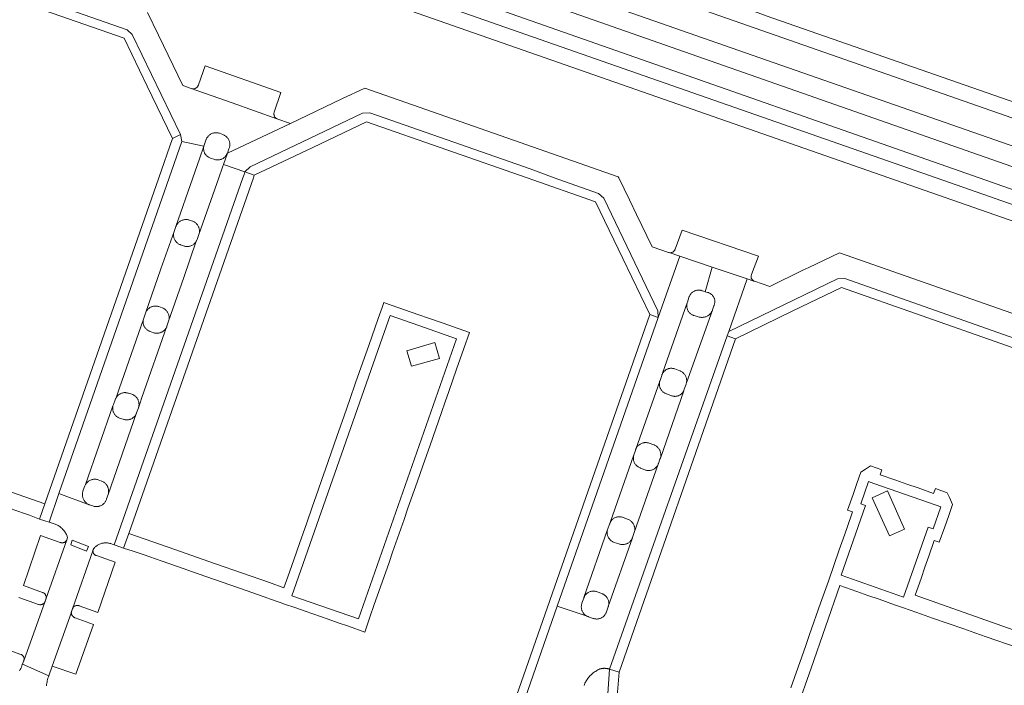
# Model space of a CAD drawing. Extents: x 152825 to 164088, y 457113 to 463005.
# Tile 291 of 364: x 158107 to 158295, y 461403 to 461530. Entities that reach past the tile are written whole.
import ezdxf

# ---------------------------------------------------------------- set-up
doc = ezdxf.new("R2010")
doc.units = 0
doc.header["$LTSCALE"] = 0.5
for name, color, linetype, lineweight in [('B-PV-VH-GESLOTENVERHARDING_ASFALT-GV', 251, 'CONTINUOUS', 18), ('B-PV-VH-GESLOTENVERHARDING_KUNSTSTOF-GV', 251, 'CONTINUOUS', 18), ('B-PV-VH-OPENVERHARDING_BETONSTRAATSTEEN-GV', 251, 'CONTINUOUS', 18)]:
    doc.layers.add(name, color=color, linetype=linetype, lineweight=lineweight)

msp = doc.modelspace()

# ---------------------------------------------------------------- linework, layer by layer
at = {"layer": 'B-PV-VH-GESLOTENVERHARDING_ASFALT-GV', "flags": 128}
for points in [[(158070.698, 461590.318), (158325.525, 461501.19), (158329.097, 461500), (158353.714, 461491.799), (158355.572, 461491.18), (158359.588, 461489.974), (158373.303, 461485.857), (158376.569, 461484.94), (158377.445, 461487.836), (158369.442, 461490.151), (158356.82, 461494.023), (158340.963, 461499.214), (158338.612, 461500), (158326.592, 461504.019), (158249.453, 461530.917), (158247.933, 461531.454), (158241.265, 461533.784), (158071.7, 461593.201)], [(158089.297, 461574.727), (158302.398, 461500), (158302.401, 461499.999), (158359.856, 461480.851), (158373.783, 461476.483), (158373.792, 461476.505), (158373.837, 461476.597), (158373.888, 461476.684), (158373.946, 461476.768), (158374.01, 461476.846), (158374.08, 461476.919), (158374.112, 461476.948), (158375.365, 461480.967), (158373.74, 461481.45), (158367.002, 461483.406), (158358.3, 461486.058), (158354.171, 461487.316), (158352.511, 461487.819), (158333.335, 461493.623), (158322.598, 461497.001), (158313.863, 461500), (158311.923, 461500.666), (158058.517, 461589.171)], [(158056.14, 461582.024), (158290.03, 461500), (158321.61, 461488.925), (158364.184, 461474.104), (158364.337, 461474.464), (158372.383, 461471.649), (158373.718, 461475.7), (158373.716, 461475.71), (158373.698, 461475.81), (158373.688, 461475.911), (158373.685, 461476.013), (158373.691, 461476.114), (158373.705, 461476.214), (158373.726, 461476.314), (158373.755, 461476.411), (158373.783, 461476.483), (158359.856, 461480.851), (158302.401, 461499.999), (158302.398, 461500), (158089.297, 461574.727)], [(158054.203, 461576.4), (158272.808, 461500), (158319.925, 461483.533), (158340.963, 461476.123), (158365.374, 461467.582), (158370.483, 461465.79), (158371.401, 461468.635), (158367.04, 461470.166), (158320.875, 461486.357), (158281.839, 461500), (158055.155, 461579.225)], [(158112.291, 461403.18), (158112.319, 461403.428), (158112.354, 461403.675), (158112.397, 461403.92), (158112.448, 461404.164), (158112.507, 461404.406), (158112.574, 461404.647), (158112.648, 461404.885), (158112.73, 461405.12), (158107.7, 461407.29), (158107.682, 461407.238), (158107.595, 461406.996), (158107.5, 461406.758), (158107.398, 461406.522), (158107.288, 461406.29), (158107.171, 461406.062)]]:
    msp.add_lwpolyline(points, dxfattribs=at)
at = {"layer": 'B-PV-VH-GESLOTENVERHARDING_KUNSTSTOF-GV', "flags": 128}
for points in [[(158187.163, 461465.601), (158186.309, 461468.609), (158180.979, 461467.035), (158181.86, 461464.086)], [(158275.836, 461433.019), (158272.58, 461440.34), (158269.657, 461439.044), (158272.935, 461431.772)]]:
    msp.add_lwpolyline(points, close=True, dxfattribs=at)
at = {"layer": 'B-PV-VH-OPENVERHARDING_BETONSTRAATSTEEN-GV', "flags": 128}
for points in [[(158127.661, 461528.215), (158080.421, 461544.715), (158079.122, 461544.642), (158060.188, 461535.525), (158059.038, 461534.654), (158060.926, 461533.993), (158070.836, 461538.765), (158079.86, 461543.11), (158127.1, 461526.61), (158131.508, 461517.468), (158136.3, 461507.531), (158137.831, 461508.269), (158128.631, 461527.348)], [(158156.97, 461516.3), (158142.5, 461521.38), (158141.25, 461517.747), (158141.234, 461517.695), (158141.201, 461517.608), (158141.16, 461517.525), (158141.112, 461517.445), (158141.058, 461517.37), (158140.997, 461517.3), (158140.931, 461517.235), (158140.859, 461517.176), (158140.782, 461517.124), (158140.702, 461517.078), (158140.617, 461517.04), (158140.53, 461517.009), (158140.44, 461516.985), (158140.349, 461516.97), (158140.256, 461516.962), (158140.163, 461516.962), (158140.071, 461516.971), (158139.98, 461516.987), (158139.89, 461517.011), (158147.65, 461514.31), (158156.212, 461511.282), (158156.179, 461511.299), (158156.101, 461511.345), (158156.027, 461511.397), (158155.958, 461511.456), (158155.895, 461511.521), (158155.838, 461511.591), (158155.787, 461511.666), (158155.743, 461511.745), (158155.706, 461511.827), (158155.677, 461511.913), (158155.655, 461512.001), (158155.641, 461512.09), (158155.635, 461512.18), (158155.637, 461512.271), (158155.647, 461512.361), (158155.664, 461512.449), (158155.69, 461512.536)], [(158197.49, 461508.5), (158172.93, 461517.11), (158168.56, 461515.04), (158158.797, 461510.391), (158146.763, 461504.741), (158146.008, 461502.562), (158150.107, 461501.128), (158151.126, 461502.125), (158172.526, 461512.315), (158173.894, 461512.389), (158204.472, 461501.699), (158209.029, 461500), (158209.032, 461499.999), (158217.511, 461497.035), (158218.482, 461496.167), (158228.812, 461474.677), (158228.885, 461473.378), (158232.98, 461485.078), (158230.969, 461485.759), (158230.883, 461485.781), (158230.8, 461485.81), (158227.71, 461486.86), (158224.747, 461493.006), (158223.4, 461495.8), (158221.348, 461500), (158221.24, 461500.22)], [(158204.472, 461501.699), (158173.894, 461512.389), (158172.526, 461512.315), (158151.126, 461502.125), (158150.107, 461501.128), (158151.9, 461500.5), (158163.063, 461505.816), (158173.3, 461510.69), (158203.879, 461500), (158216.95, 461495.43), (158222.142, 461484.628), (158227.28, 461473.94), (158228.885, 461473.378), (158228.812, 461474.677), (158218.482, 461496.167), (158217.511, 461497.035), (158209.032, 461499.999), (158209.029, 461500)], [(158138.094, 461506.905), (158137.831, 461508.269), (158136.3, 461507.531), (158133.67, 461500), (158111.97, 461437.86), (158110.95, 461434.98), (158112.002, 461434.64), (158112.771, 461434.391), (158114.668, 461439.822), (158135.683, 461500)], [(158142.286, 461506.062), (158138.094, 461506.905), (158135.683, 461500), (158114.668, 461439.822), (158120.445, 461437.713), (158120.338, 461437.762), (158120.223, 461437.822), (158120.111, 461437.889), (158120.003, 461437.962), (158119.9, 461438.042), (158119.803, 461438.128), (158119.71, 461438.221), (158119.624, 461438.318), (158119.544, 461438.421), (158119.47, 461438.528), (158119.403, 461438.64), (158119.343, 461438.756), (158119.29, 461438.875), (158119.244, 461438.997), (158119.207, 461439.122), (158119.176, 461439.249), (158119.154, 461439.377), (158119.139, 461439.506), (158119.133, 461439.637), (158119.135, 461439.767), (158119.144, 461439.897), (158119.161, 461440.026), (158119.187, 461440.154), (158119.22, 461440.28), (158119.29, 461440.47), (158119.618, 461441.285), (158119.625, 461441.304), (158119.677, 461441.42), (158119.736, 461441.534), (158124.965, 461456.542), (158124.999, 461456.662), (158125.04, 461456.78), (158125.37, 461457.72), (158125.381, 461457.752), (158125.426, 461457.869), (158125.478, 461457.983), (158125.538, 461458.093), (158126.11, 461459.8), (158130.774, 461473.102), (158130.84, 461473.29), (158131.17, 461474.24), (158134.07, 461482.69), (158136.62, 461489.79), (158136.96, 461490.74), (158140.192, 461500), (158141.47, 461503.66)], [(158142.26, 461505.941), (158142.286, 461506.062), (158141.47, 461503.66), (158140.192, 461500), (158136.96, 461490.74), (158136.979, 461490.788), (158137.032, 461490.906), (158137.092, 461491.02), (158137.159, 461491.13), (158137.232, 461491.235), (158137.312, 461491.336), (158137.399, 461491.432), (158137.49, 461491.522), (158137.588, 461491.606), (158137.69, 461491.684), (158137.797, 461491.756), (158137.908, 461491.82), (158138.023, 461491.878), (158138.142, 461491.929), (158138.263, 461491.972), (158138.387, 461492.007), (158138.513, 461492.034), (158138.64, 461492.054), (158138.768, 461492.066), (158138.897, 461492.07), (158139.025, 461492.066), (158139.153, 461492.054), (158139.281, 461492.034), (158139.406, 461492.006), (158139.53, 461491.97), (158140.12, 461491.76), (158140.185, 461491.734), (158140.301, 461491.682), (158140.414, 461491.623), (158140.523, 461491.557), (158140.627, 461491.484), (158140.726, 461491.405), (158140.82, 461491.319), (158140.909, 461491.228), (158140.992, 461491.131), (158141.068, 461491.03), (158141.139, 461490.924), (158141.202, 461490.813), (158141.258, 461490.699), (158141.307, 461490.582), (158141.348, 461490.461), (158141.382, 461490.339), (158141.408, 461490.214), (158141.426, 461490.088), (158141.436, 461489.961), (158141.438, 461489.834), (158141.432, 461489.707), (158141.419, 461489.581), (158141.397, 461489.455), (158141.367, 461489.332), (158141.33, 461489.21), (158145.112, 461500), (158145.83, 461502.05), (158146.008, 461502.562), (158146.763, 461504.741), (158146.734, 461504.663), (158146.684, 461504.548), (158146.626, 461504.436), (158146.562, 461504.328), (158146.491, 461504.225), (158146.413, 461504.126), (158146.33, 461504.032), (158146.24, 461503.944), (158146.146, 461503.862), (158146.046, 461503.786), (158145.941, 461503.716), (158145.832, 461503.654), (158145.72, 461503.598), (158145.604, 461503.55), (158145.485, 461503.509), (158145.364, 461503.475), (158145.242, 461503.45), (158145.117, 461503.433), (158144.992, 461503.423), (158144.867, 461503.421), (158144.741, 461503.427), (158144.616, 461503.442), (158144.493, 461503.464), (158144.371, 461503.494), (158143.543, 461503.769), (158143.526, 461503.775), (158143.41, 461503.819), (158143.297, 461503.871), (158143.188, 461503.93), (158143.083, 461503.995), (158142.982, 461504.068), (158142.886, 461504.147), (158142.795, 461504.231), (158142.71, 461504.322), (158142.631, 461504.418), (158142.558, 461504.518), (158142.492, 461504.623), (158142.433, 461504.733), (158142.381, 461504.845), (158142.337, 461504.961), (158142.299, 461505.08), (158142.27, 461505.2), (158142.248, 461505.323), (158142.235, 461505.446), (158142.229, 461505.57), (158142.231, 461505.694), (158142.242, 461505.818)], [(158150.107, 461501.128), (158146.008, 461502.562), (158145.83, 461502.05), (158145.112, 461500), (158141.33, 461489.21), (158141, 461488.26), (158140.997, 461488.252), (158140.951, 461488.134), (158140.897, 461488.019), (158140.836, 461487.909), (158138.49, 461480.99), (158135.56, 461472.67), (158135.24, 461471.73), (158130.45, 461458.12), (158130.149, 461457.137), (158129.818, 461456.164), (158129.46, 461455.21), (158124.03, 461439.64), (158123.75, 461438.86), (158123.71, 461438.71), (158123.702, 461438.689), (158123.656, 461438.57), (158123.601, 461438.455), (158123.54, 461438.344), (158123.472, 461438.236), (158123.397, 461438.133), (158123.316, 461438.035), (158123.229, 461437.942), (158123.136, 461437.855), (158123.038, 461437.774), (158122.935, 461437.699), (158122.827, 461437.631), (158122.716, 461437.57), (158122.601, 461437.516), (158122.482, 461437.469), (158122.361, 461437.43), (158122.238, 461437.398), (158122.113, 461437.374), (158121.987, 461437.359), (158121.86, 461437.351), (158121.733, 461437.351), (158121.606, 461437.359), (158121.479, 461437.375), (158121.354, 461437.399), (158121.231, 461437.431), (158121.11, 461437.47), (158120.48, 461437.7), (158120.458, 461437.709), (158120.445, 461437.713), (158114.668, 461439.822), (158112.771, 461434.391), (158113.92, 461434.02), (158114.069, 461433.962), (158114.23, 461433.89), (158114.388, 461433.811), (158114.542, 461433.725), (158114.692, 461433.632), (158114.838, 461433.532), (158114.979, 461433.426), (158115.116, 461433.313), (158115.247, 461433.195), (158115.372, 461433.071), (158115.492, 461432.941), (158115.606, 461432.806), (158115.713, 461432.666), (158115.814, 461432.521), (158115.909, 461432.371), (158115.996, 461432.218), (158116.077, 461432.061), (158116.15, 461431.9), (158116.266, 461431.449), (158116.162, 461430.995), (158112.19, 461419.71), (158112.06, 461419.31), (158111.02, 461416.45), (158108.007, 461408.138), (158107.986, 461408.056), (158107.957, 461407.977), (158107.92, 461407.9), (158107.7, 461407.29), (158112.73, 461405.12), (158113.4, 461406.94), (158117.033, 461417.225), (158117.051, 461417.309), (158117.077, 461417.391), (158117.11, 461417.47), (158117.23, 461417.86), (158121.146, 461428.906), (158121.153, 461428.99), (158121.169, 461429.074), (158121.192, 461429.155), (158121.222, 461429.234), (158121.26, 461429.31), (158121.312, 461429.374), (158121.414, 461429.49), (158121.522, 461429.6), (158121.635, 461429.705), (158121.754, 461429.804), (158121.878, 461429.897), (158122.006, 461429.983), (158122.139, 461430.062), (158122.276, 461430.135), (158122.416, 461430.2), (158122.559, 461430.258), (158122.705, 461430.308), (158122.854, 461430.351), (158123.005, 461430.386), (158123.157, 461430.413), (158123.31, 461430.433), (158123.464, 461430.444), (158123.619, 461430.447), (158123.773, 461430.443), (158123.928, 461430.43), (158124.081, 461430.409), (158124.233, 461430.381), (158124.383, 461430.345), (158124.531, 461430.301), (158124.677, 461430.249), (158124.82, 461430.19), (158125.185, 461430.063), (158149.712, 461500), (158149.932, 461500.628)], [(158151.9, 461500.5), (158150.107, 461501.128), (158149.932, 461500.628), (158149.712, 461500), (158125.185, 461430.063), (158126.486, 461429.612), (158126.98, 461429.44), (158127.961, 461432.237), (158151.725, 461500)], [(158136.581, 461489.67), (158136.62, 461489.79), (158134.07, 461482.69), (158131.17, 461474.24), (158131.2, 461474.32), (158131.251, 461474.436), (158131.31, 461474.549), (158131.375, 461474.657), (158131.447, 461474.761), (158131.526, 461474.861), (158131.611, 461474.955), (158131.701, 461475.044), (158131.797, 461475.127), (158131.898, 461475.204), (158132.003, 461475.274), (158132.113, 461475.338), (158132.226, 461475.394), (158132.343, 461475.443), (158132.463, 461475.485), (158132.585, 461475.519), (158132.709, 461475.545), (158132.835, 461475.564), (158132.961, 461475.574), (158133.088, 461475.577), (158133.214, 461475.571), (158133.34, 461475.558), (158133.465, 461475.536), (158133.589, 461475.507), (158133.71, 461475.47), (158134.32, 461475.25), (158134.406, 461475.216), (158134.523, 461475.163), (158134.636, 461475.103), (158134.745, 461475.036), (158134.85, 461474.962), (158134.949, 461474.882), (158135.044, 461474.795), (158135.133, 461474.703), (158135.216, 461474.606), (158135.293, 461474.503), (158135.363, 461474.396), (158135.427, 461474.285), (158135.484, 461474.17), (158135.533, 461474.052), (158135.575, 461473.931), (158135.609, 461473.807), (158135.635, 461473.682), (158135.653, 461473.555), (158135.664, 461473.427), (158135.666, 461473.299), (158135.661, 461473.171), (158135.648, 461473.044), (158135.626, 461472.917), (158135.597, 461472.793), (158135.56, 461472.67), (158138.49, 461480.99), (158140.836, 461487.909), (158140.768, 461487.802), (158140.694, 461487.699), (158140.613, 461487.602), (158140.527, 461487.51), (158140.434, 461487.424), (158140.337, 461487.343), (158140.234, 461487.269), (158140.127, 461487.201), (158140.016, 461487.141), (158139.901, 461487.087), (158139.784, 461487.041), (158139.663, 461487.003), (158139.541, 461486.972), (158139.416, 461486.949), (158139.291, 461486.934), (158139.164, 461486.927), (158139.038, 461486.927), (158138.912, 461486.936), (158138.786, 461486.953), (158138.662, 461486.977), (158138.54, 461487.01), (158138.42, 461487.05), (158137.86, 461487.23), (158137.853, 461487.232), (158137.735, 461487.277), (158137.62, 461487.329), (158137.508, 461487.389), (158137.401, 461487.455), (158137.297, 461487.528), (158137.199, 461487.607), (158137.106, 461487.692), (158137.018, 461487.783), (158136.937, 461487.88), (158136.861, 461487.981), (158136.793, 461488.087), (158136.731, 461488.197), (158136.676, 461488.311), (158136.628, 461488.428), (158136.588, 461488.548), (158136.556, 461488.67), (158136.531, 461488.794), (158136.514, 461488.919), (158136.506, 461489.045), (158136.505, 461489.172), (158136.512, 461489.298), (158136.527, 461489.423), (158136.551, 461489.547)], [(158247.96, 461485.11), (158233.42, 461490.06), (158232.09, 461486.4), (158232.06, 461486.322), (158232.02, 461486.243), (158231.974, 461486.168), (158231.921, 461486.097), (158231.862, 461486.031), (158231.797, 461485.971), (158231.727, 461485.917), (158231.653, 461485.87), (158231.574, 461485.829), (158231.492, 461485.796), (158231.407, 461485.77), (158231.321, 461485.752), (158231.233, 461485.742), (158231.145, 461485.74), (158231.056, 461485.745), (158230.969, 461485.759), (158232.98, 461485.078), (158239.133, 461483.012), (158245.852, 461480.756), (158247.107, 461480.34), (158247.03, 461480.38), (158246.958, 461480.427), (158246.891, 461480.48), (158246.828, 461480.54), (158246.771, 461480.605), (158246.721, 461480.674), (158246.677, 461480.749), (158246.641, 461480.827), (158246.612, 461480.908), (158246.59, 461480.991), (158246.576, 461481.076), (158246.571, 461481.162), (158246.573, 461481.249), (158246.583, 461481.334), (158246.601, 461481.418), (158246.627, 461481.501), (158246.66, 461481.58)], [(158239.133, 461483.012), (158232.98, 461485.078), (158228.885, 461473.378), (158209.634, 461418.382), (158215.499, 461416.385), (158215.411, 461416.42), (158215.297, 461416.473), (158215.187, 461416.533), (158215.08, 461416.6), (158214.979, 461416.673), (158214.882, 461416.753), (158214.79, 461416.839), (158214.704, 461416.931), (158214.624, 461417.028), (158214.551, 461417.129), (158214.484, 461417.236), (158214.424, 461417.346), (158214.371, 461417.46), (158214.325, 461417.577), (158214.287, 461417.696), (158214.257, 461417.818), (158214.234, 461417.942), (158214.22, 461418.067), (158214.213, 461418.192), (158214.214, 461418.317), (158214.224, 461418.443), (158214.241, 461418.567), (158214.266, 461418.69), (158214.299, 461418.811), (158214.34, 461418.93), (158214.67, 461419.87), (158214.694, 461419.945), (158214.726, 461420.03), (158219.217, 461432.967), (158219.221, 461432.98), (158219.26, 461433.1), (158219.61, 461434.03), (158219.62, 461434.065), (158219.658, 461434.182), (158219.704, 461434.296), (158219.709, 461434.309), (158224.219, 461447.207), (158224.23, 461447.24), (158224.49, 461447.88), (158224.57, 461448.16), (158224.59, 461448.22), (158224.617, 461448.292), (158229.176, 461461.273), (158229.179, 461461.283), (158229.22, 461461.4), (158229.53, 461462.32), (158229.565, 461462.435), (158229.608, 461462.55), (158229.659, 461462.662), (158229.716, 461462.77), (158234.396, 461476.172), (158234.4, 461476.182), (158234.44, 461476.3), (158234.72, 461477.21), (158234.73, 461477.246), (158234.77, 461477.363), (158234.817, 461477.478), (158234.872, 461477.589), (158234.933, 461477.697), (158235.002, 461477.8), (158235.077, 461477.899), (158235.158, 461477.993), (158235.245, 461478.081), (158235.337, 461478.164), (158235.435, 461478.24), (158235.537, 461478.31), (158235.644, 461478.374), (158235.755, 461478.43), (158235.869, 461478.479), (158235.985, 461478.52), (158236.105, 461478.554), (158236.226, 461478.581), (158236.348, 461478.599), (158236.472, 461478.609), (158236.596, 461478.612), (158236.72, 461478.606), (158236.843, 461478.593), (158236.965, 461478.571), (158237.086, 461478.542), (158237.204, 461478.505), (158237.32, 461478.46), (158237.828, 461478.306)], [(158309.958, 461464.768), (158264.408, 461480.808), (158263.027, 461480.731), (158242.305, 461470.715), (158242.022, 461469.916), (158243.627, 461469.355), (158254.551, 461474.635), (158263.81, 461479.11), (158309.36, 461463.07), (158314.199, 461453.214), (158319.19, 461443.05), (158320.806, 461443.843), (158319.994, 461445.497), (158310.976, 461463.863)], [(158126.98, 461429.44), (158128.833, 461428.857), (158130.891, 461428.138), (158134.146, 461427), (158137.263, 461425.911), (158139.246, 461425.218), (158141.228, 461424.525), (158144.331, 461423.441), (158147.453, 461422.35), (158149.435, 461421.657), (158151.417, 461420.964), (158154.467, 461419.898), (158154.817, 461419.776), (158156.799, 461419.083), (158157.649, 461418.786), (158159.631, 461418.094), (158161.614, 461417.401), (158165.946, 461415.887), (158167.88, 461415.211), (158169.816, 461414.534), (158172.933, 461413.445), (158174.001, 461416.496), (158174.694, 461418.478), (158175.389, 461420.462), (158176.876, 461424.71), (158177.568, 461426.691), (158178.261, 461428.674), (158180.426, 461434.862), (158181.119, 461436.844), (158181.813, 461438.828), (158182.919, 461441.988), (158184.01, 461445.105), (158184.703, 461447.086), (158185.396, 461449.069), (158186.488, 461452.19), (158187.581, 461455.313), (158188.274, 461457.294), (158188.967, 461459.277), (158190.453, 461463.526), (158191.146, 461465.507), (158191.841, 461467.491), (158192.907, 461470.54), (158189.84, 461471.612), (158187.857, 461472.305), (158184.742, 461473.393), (158183.609, 461473.789), (158181.626, 461474.482), (158179.644, 461475.174), (158177.588, 461475.892), (158176.574, 461476.247), (158176.231, 461475.272), (158175.516, 461473.227), (158173.709, 461468.062), (158172.598, 461464.893), (158171.904, 461462.911), (158171.211, 461460.929), (158170.114, 461457.794), (158169.024, 461454.681), (158168.33, 461452.699), (158167.637, 461450.717), (158166.545, 461447.599), (158165.452, 461444.477), (158164.758, 461442.496), (158164.064, 461440.514), (158162.913, 461437.228), (158161.879, 461434.275), (158161.185, 461432.293), (158160.492, 461430.311), (158159.402, 461427.196), (158158.263, 461423.941), (158157.542, 461421.881), (158154.767, 461422.855), (158144.47, 461426.46), (158135.51, 461429.59), (158127.961, 461432.237)], [(158234.367, 461476.062), (158234.396, 461476.172), (158229.716, 461462.77), (158229.781, 461462.875), (158229.853, 461462.975), (158229.93, 461463.07), (158230.014, 461463.16), (158230.104, 461463.244), (158230.198, 461463.322), (158230.298, 461463.394), (158230.402, 461463.46), (158230.51, 461463.518), (158230.622, 461463.569), (158230.737, 461463.613), (158230.854, 461463.65), (158230.974, 461463.678), (158231.095, 461463.699), (158231.217, 461463.712), (158231.34, 461463.717), (158231.463, 461463.714), (158231.585, 461463.703), (158231.707, 461463.684), (158231.827, 461463.657), (158231.945, 461463.622), (158232.06, 461463.58), (158232.97, 461463.24), (158233.032, 461463.216), (158233.149, 461463.163), (158233.262, 461463.103), (158233.371, 461463.037), (158233.476, 461462.964), (158233.576, 461462.884), (158233.67, 461462.798), (158233.76, 461462.707), (158233.843, 461462.61), (158233.92, 461462.508), (158233.991, 461462.401), (158234.054, 461462.291), (158234.111, 461462.176), (158234.16, 461462.058), (158234.202, 461461.937), (158234.237, 461461.814), (158234.263, 461461.689), (158234.282, 461461.563), (158234.293, 461461.435), (158234.295, 461461.308), (158234.29, 461461.18), (158234.277, 461461.053), (158234.256, 461460.927), (158239.185, 461474.76), (158239.151, 461474.68), (158239.095, 461474.562), (158239.033, 461474.448), (158238.963, 461474.338), (158238.887, 461474.233), (158238.804, 461474.133), (158238.716, 461474.038), (158238.622, 461473.948), (158238.522, 461473.865), (158238.418, 461473.787), (158238.308, 461473.716), (158238.195, 461473.653), (158238.078, 461473.596), (158237.958, 461473.546), (158237.835, 461473.505), (158237.71, 461473.47), (158237.582, 461473.444), (158237.454, 461473.425), (158237.324, 461473.414), (158237.194, 461473.411), (158237.064, 461473.417), (158236.935, 461473.43), (158236.807, 461473.451), (158236.68, 461473.48), (158235.7, 461473.75), (158235.626, 461473.773), (158235.51, 461473.818), (158235.396, 461473.869), (158235.286, 461473.928), (158235.18, 461473.993), (158235.079, 461474.065), (158234.982, 461474.144), (158234.891, 461474.229), (158234.805, 461474.319), (158234.725, 461474.414), (158234.652, 461474.515), (158234.585, 461474.62), (158234.525, 461474.729), (158234.472, 461474.842), (158234.426, 461474.958), (158234.388, 461475.076), (158234.358, 461475.197), (158234.335, 461475.32), (158234.32, 461475.444), (158234.314, 461475.568), (158234.315, 461475.692), (158234.324, 461475.817), (158234.341, 461475.94)], [(158130.736, 461472.931), (158130.774, 461473.102), (158126.11, 461459.8), (158125.538, 461458.093), (158125.604, 461458.2), (158125.677, 461458.302), (158125.757, 461458.399), (158125.842, 461458.491), (158125.933, 461458.577), (158126.03, 461458.658), (158126.131, 461458.732), (158126.237, 461458.799), (158126.347, 461458.86), (158126.46, 461458.913), (158126.577, 461458.959), (158126.697, 461458.998), (158126.818, 461459.028), (158126.942, 461459.052), (158127.066, 461459.067), (158127.192, 461459.074), (158127.317, 461459.073), (158127.442, 461459.064), (158127.567, 461459.047), (158127.69, 461459.023), (158127.811, 461458.99), (158127.93, 461458.95), (158128.58, 461458.77), (158128.656, 461458.739), (158128.773, 461458.685), (158128.886, 461458.623), (158128.996, 461458.555), (158129.101, 461458.479), (158129.201, 461458.398), (158129.297, 461458.31), (158129.386, 461458.217), (158129.47, 461458.118), (158129.547, 461458.015), (158129.617, 461457.907), (158129.681, 461457.794), (158129.738, 461457.678), (158129.788, 461457.559), (158129.83, 461457.436), (158129.864, 461457.312), (158129.891, 461457.185), (158129.909, 461457.057), (158129.92, 461456.929), (158129.923, 461456.799), (158129.918, 461456.67), (158129.905, 461456.541), (158129.884, 461456.414), (158129.855, 461456.288), (158129.818, 461456.164), (158130.149, 461457.137), (158130.45, 461458.12), (158135.24, 461471.73), (158135.207, 461471.643), (158135.154, 461471.527), (158135.095, 461471.415), (158135.028, 461471.306), (158134.955, 461471.202), (158134.876, 461471.103), (158134.79, 461471.008), (158134.699, 461470.92), (158134.602, 461470.837), (158134.501, 461470.76), (158134.394, 461470.69), (158134.284, 461470.627), (158134.17, 461470.571), (158134.052, 461470.523), (158133.932, 461470.481), (158133.809, 461470.448), (158133.685, 461470.422), (158133.558, 461470.404), (158133.432, 461470.394), (158133.304, 461470.391), (158133.177, 461470.397), (158133.051, 461470.411), (158132.925, 461470.433), (158132.802, 461470.463), (158132.68, 461470.5), (158132.04, 461470.73), (158131.992, 461470.747), (158131.876, 461470.792), (158131.763, 461470.845), (158131.654, 461470.905), (158131.549, 461470.972), (158131.448, 461471.046), (158131.353, 461471.126), (158131.262, 461471.212), (158131.178, 461471.303), (158131.099, 461471.4), (158131.027, 461471.502), (158130.962, 461471.608), (158130.903, 461471.718), (158130.852, 461471.831), (158130.808, 461471.948), (158130.771, 461472.067), (158130.742, 461472.188), (158130.722, 461472.311), (158130.709, 461472.435), (158130.704, 461472.559), (158130.707, 461472.684), (158130.718, 461472.808)], [(158183.259, 461471.845), (158190.423, 461469.342), (158171.737, 461415.929), (158159.073, 461420.355), (158176.259, 461469.447), (158177.77, 461473.763)], [(158228.885, 461473.378), (158227.28, 461473.94), (158201.85, 461401.29), (158203.499, 461400.856), (158209.634, 461418.382)], [(158243.627, 461469.355), (158242.022, 461469.916), (158219.57, 461406.37), (158221.405, 461405.824)], [(158229.145, 461461.163), (158229.176, 461461.273), (158224.617, 461448.292), (158224.636, 461448.338), (158224.689, 461448.453), (158224.749, 461448.564), (158224.816, 461448.672), (158224.89, 461448.774), (158224.97, 461448.872), (158225.056, 461448.965), (158225.148, 461449.052), (158225.245, 461449.133), (158225.347, 461449.208), (158225.453, 461449.276), (158225.564, 461449.338), (158225.678, 461449.392), (158225.796, 461449.439), (158225.916, 461449.478), (158226.038, 461449.51), (158226.163, 461449.534), (158226.288, 461449.55), (158226.415, 461449.558), (158226.541, 461449.558), (158226.667, 461449.55), (158226.793, 461449.535), (158226.917, 461449.511), (158227.04, 461449.479), (158227.16, 461449.44), (158228.03, 461449.11), (158228.068, 461449.096), (158228.186, 461449.046), (158228.3, 461448.989), (158228.411, 461448.925), (158228.517, 461448.854), (158228.619, 461448.777), (158228.715, 461448.694), (158228.806, 461448.604), (158228.891, 461448.509), (158228.971, 461448.409), (158229.044, 461448.304), (158229.11, 461448.195), (158229.169, 461448.082), (158229.221, 461447.965), (158229.265, 461447.846), (158229.302, 461447.724), (158229.332, 461447.599), (158229.353, 461447.473), (158229.366, 461447.347), (158229.372, 461447.219), (158229.369, 461447.091), (158229.359, 461446.964), (158229.34, 461446.838), (158229.314, 461446.713), (158229.28, 461446.59), (158233.734, 461459.435), (158233.686, 461459.336), (158233.626, 461459.231), (158233.56, 461459.13), (158233.487, 461459.034), (158233.407, 461458.943), (158233.322, 461458.857), (158233.232, 461458.777), (158233.136, 461458.703), (158233.036, 461458.636), (158232.931, 461458.576), (158232.823, 461458.522), (158232.711, 461458.476), (158232.597, 461458.437), (158232.48, 461458.406), (158232.361, 461458.383), (158232.242, 461458.368), (158232.121, 461458.36), (158232, 461458.361), (158231.88, 461458.37), (158231.76, 461458.386), (158231.642, 461458.411), (158231.525, 461458.443), (158231.411, 461458.483), (158231.3, 461458.53), (158230.44, 461458.85), (158230.388, 461458.867), (158230.272, 461458.912), (158230.159, 461458.964), (158230.05, 461459.023), (158229.944, 461459.089), (158229.843, 461459.162), (158229.747, 461459.242), (158229.656, 461459.327), (158229.571, 461459.417), (158229.492, 461459.514), (158229.419, 461459.615), (158229.353, 461459.72), (158229.293, 461459.829), (158229.241, 461459.942), (158229.196, 461460.059), (158229.159, 461460.177), (158229.13, 461460.298), (158229.108, 461460.421), (158229.094, 461460.545), (158229.088, 461460.669), (158229.091, 461460.794), (158229.101, 461460.918), (158229.119, 461461.041)], [(158124.938, 461456.42), (158124.965, 461456.542), (158119.736, 461441.534), (158119.802, 461441.643), (158119.874, 461441.748), (158119.953, 461441.848), (158120.038, 461441.943), (158120.129, 461442.032), (158120.226, 461442.116), (158120.327, 461442.194), (158120.433, 461442.264), (158120.543, 461442.328), (158120.657, 461442.386), (158120.775, 461442.435), (158120.895, 461442.478), (158121.018, 461442.513), (158121.142, 461442.54), (158121.269, 461442.559), (158121.396, 461442.57), (158121.523, 461442.573), (158121.651, 461442.568), (158121.777, 461442.556), (158121.903, 461442.535), (158122.028, 461442.506), (158122.15, 461442.47), (158122.79, 461442.22), (158122.861, 461442.192), (158122.978, 461442.139), (158123.092, 461442.078), (158123.201, 461442.011), (158123.307, 461441.937), (158123.407, 461441.857), (158123.502, 461441.771), (158123.592, 461441.679), (158123.676, 461441.581), (158123.753, 461441.479), (158123.824, 461441.371), (158123.888, 461441.26), (158123.946, 461441.145), (158123.995, 461441.026), (158124.038, 461440.905), (158124.073, 461440.781), (158124.1, 461440.656), (158124.119, 461440.528), (158124.13, 461440.4), (158124.133, 461440.272), (158124.128, 461440.143), (158124.115, 461440.016), (158124.095, 461439.889), (158124.066, 461439.763), (158124.03, 461439.64), (158129.46, 461455.21), (158129.416, 461455.097), (158129.364, 461454.982), (158129.304, 461454.87), (158129.238, 461454.763), (158129.165, 461454.66), (158129.085, 461454.562), (158128.999, 461454.469), (158128.908, 461454.382), (158128.811, 461454.301), (158128.71, 461454.225), (158128.604, 461454.157), (158128.493, 461454.095), (158128.379, 461454.041), (158128.262, 461453.994), (158128.142, 461453.954), (158128.02, 461453.922), (158127.896, 461453.898), (158127.771, 461453.882), (158127.644, 461453.873), (158127.518, 461453.873), (158127.392, 461453.881), (158127.267, 461453.896), (158127.143, 461453.92), (158127.02, 461453.951), (158126.9, 461453.99), (158126.22, 461454.23), (158126.207, 461454.234), (158126.091, 461454.28), (158125.977, 461454.333), (158125.868, 461454.393), (158125.762, 461454.46), (158125.661, 461454.533), (158125.565, 461454.613), (158125.474, 461454.698), (158125.389, 461454.79), (158125.31, 461454.887), (158125.237, 461454.988), (158125.171, 461455.094), (158125.112, 461455.204), (158125.06, 461455.318), (158125.015, 461455.434), (158124.978, 461455.554), (158124.949, 461455.675), (158124.927, 461455.798), (158124.913, 461455.922), (158124.908, 461456.047), (158124.91, 461456.172), (158124.92, 461456.296)], [(158224.194, 461447.118), (158224.219, 461447.207), (158219.709, 461434.309), (158219.757, 461434.406), (158219.817, 461434.513), (158219.883, 461434.615), (158219.957, 461434.713), (158220.037, 461434.806), (158220.122, 461434.894), (158220.213, 461434.976), (158220.31, 461435.052), (158220.411, 461435.121), (158220.516, 461435.183), (158220.625, 461435.239), (158220.738, 461435.287), (158220.853, 461435.328), (158220.971, 461435.361), (158221.091, 461435.387), (158221.212, 461435.405), (158221.334, 461435.414), (158221.457, 461435.416), (158221.579, 461435.409), (158221.701, 461435.395), (158221.821, 461435.373), (158221.94, 461435.343), (158222.056, 461435.305), (158222.17, 461435.26), (158222.99, 461434.97), (158222.997, 461434.968), (158223.117, 461434.923), (158223.234, 461434.872), (158223.348, 461434.813), (158223.458, 461434.747), (158223.564, 461434.674), (158223.664, 461434.595), (158223.76, 461434.509), (158223.85, 461434.418), (158223.934, 461434.322), (158224.012, 461434.22), (158224.084, 461434.114), (158224.149, 461434.003), (158224.207, 461433.889), (158224.257, 461433.771), (158224.3, 461433.651), (158224.336, 461433.528), (158224.363, 461433.403), (158224.383, 461433.276), (158224.395, 461433.148), (158224.399, 461433.02), (158224.395, 461432.892), (158224.383, 461432.765), (158224.363, 461432.638), (158224.336, 461432.513), (158224.311, 461432.424), (158228.855, 461445.453), (158228.837, 461445.409), (158228.785, 461445.296), (158228.725, 461445.186), (158228.659, 461445.081), (158228.587, 461444.98), (158228.507, 461444.884), (158228.422, 461444.793), (158228.331, 461444.708), (158228.235, 461444.629), (158228.134, 461444.557), (158228.029, 461444.49), (158227.919, 461444.431), (158227.806, 461444.379), (158227.69, 461444.335), (158227.571, 461444.298), (158227.451, 461444.268), (158227.328, 461444.247), (158227.204, 461444.233), (158227.08, 461444.227), (158226.956, 461444.23), (158226.832, 461444.24), (158226.709, 461444.258), (158226.587, 461444.285), (158226.467, 461444.319), (158226.35, 461444.36), (158225.51, 461444.69), (158225.404, 461444.729), (158225.287, 461444.78), (158225.174, 461444.838), (158225.065, 461444.903), (158224.959, 461444.974), (158224.859, 461445.052), (158224.764, 461445.137), (158224.674, 461445.227), (158224.59, 461445.323), (158224.512, 461445.423), (158224.441, 461445.529), (158224.377, 461445.638), (158224.319, 461445.752), (158224.269, 461445.869), (158224.226, 461445.988), (158224.191, 461446.111), (158224.164, 461446.235), (158224.144, 461446.361), (158224.133, 461446.487), (158224.129, 461446.615), (158224.133, 461446.742), (158224.146, 461446.868), (158224.166, 461446.994)], [(158267.46, 461437.907), (158268.941, 461442.141), (158269.99, 461441.773), (158281.815, 461437.628), (158282.742, 461437.303), (158281.258, 461433.084), (158280.315, 461433.416), (158275.637, 461420.117), (158263.748, 461424.268), (158268.403, 461437.577)], [(158114.92, 461430.51), (158111.18, 461431.84), (158107.88, 461422.3), (158111.54, 461420.98), (158111.606, 461420.957), (158111.688, 461420.921), (158111.766, 461420.877), (158111.84, 461420.827), (158111.909, 461420.771), (158111.973, 461420.708), (158112.031, 461420.64), (158112.083, 461420.567), (158112.128, 461420.49), (158112.166, 461420.409), (158112.196, 461420.325), (158112.219, 461420.239), (158112.234, 461420.151), (158112.241, 461420.062), (158112.24, 461419.973), (158112.231, 461419.884), (158112.215, 461419.796), (158112.19, 461419.71), (158116.162, 461430.995), (158116.144, 461430.96), (158116.098, 461430.884), (158116.045, 461430.813), (158115.986, 461430.746), (158115.922, 461430.685), (158115.852, 461430.63), (158115.777, 461430.581), (158115.699, 461430.54), (158115.617, 461430.505), (158115.532, 461430.478), (158115.445, 461430.459), (158115.357, 461430.448), (158115.268, 461430.444), (158115.179, 461430.449), (158115.091, 461430.461), (158115.004, 461430.482)], [(158219.189, 461432.857), (158219.217, 461432.967), (158214.726, 461420.03), (158214.739, 461420.061), (158214.791, 461420.174), (158214.85, 461420.284), (158214.917, 461420.39), (158214.99, 461420.491), (158215.069, 461420.587), (158215.154, 461420.679), (158215.245, 461420.764), (158215.341, 461420.843), (158215.442, 461420.916), (158215.547, 461420.983), (158215.657, 461421.043), (158215.77, 461421.095), (158215.886, 461421.14), (158216.005, 461421.178), (158216.126, 461421.207), (158216.249, 461421.229), (158216.373, 461421.244), (158216.498, 461421.25), (158216.622, 461421.248), (158216.747, 461421.238), (158216.87, 461421.22), (158216.992, 461421.194), (158217.112, 461421.161), (158217.23, 461421.12), (158218.1, 461420.79), (158218.107, 461420.788), (158218.225, 461420.743), (158218.34, 461420.691), (158218.452, 461420.631), (158218.559, 461420.565), (158218.663, 461420.492), (158218.761, 461420.413), (158218.854, 461420.328), (158218.942, 461420.237), (158219.023, 461420.14), (158219.099, 461420.039), (158219.168, 461419.933), (158219.229, 461419.823), (158219.284, 461419.709), (158219.332, 461419.592), (158219.372, 461419.472), (158219.404, 461419.35), (158219.429, 461419.226), (158219.446, 461419.101), (158219.454, 461418.975), (158219.455, 461418.848), (158219.448, 461418.722), (158219.433, 461418.597), (158219.409, 461418.473), (158219.379, 461418.35), (158219.363, 461418.296), (158223.958, 461431.407), (158223.927, 461431.331), (158223.873, 461431.216), (158223.812, 461431.105), (158223.744, 461430.998), (158223.669, 461430.895), (158223.588, 461430.797), (158223.501, 461430.705), (158223.409, 461430.618), (158223.311, 461430.538), (158223.208, 461430.463), (158223.101, 461430.396), (158222.99, 461430.335), (158222.875, 461430.281), (158222.757, 461430.234), (158222.636, 461430.196), (158222.514, 461430.165), (158222.389, 461430.141), (158222.263, 461430.126), (158222.137, 461430.118), (158222.01, 461430.119), (158221.883, 461430.127), (158221.758, 461430.144), (158221.633, 461430.168), (158221.51, 461430.2), (158221.39, 461430.24), (158220.5, 461430.53), (158220.482, 461430.536), (158220.364, 461430.581), (158220.249, 461430.634), (158220.138, 461430.694), (158220.031, 461430.76), (158219.928, 461430.834), (158219.83, 461430.914), (158219.737, 461430.999), (158219.65, 461431.091), (158219.569, 461431.188), (158219.494, 461431.29), (158219.425, 461431.396), (158219.364, 461431.506), (158219.31, 461431.62), (158219.262, 461431.738), (158219.223, 461431.858), (158219.191, 461431.98), (158219.167, 461432.104), (158219.151, 461432.229), (158219.142, 461432.355), (158219.142, 461432.482), (158219.15, 461432.608), (158219.166, 461432.733)], [(158120.287, 461429.741), (158117.172, 461430.925), (158116.898, 461430.041), (158119.941, 461428.845)], [(158116.898, 461430.041), (158117.172, 461430.925), (158120.287, 461429.741), (158119.941, 461428.845)], [(158121.147, 461428.821), (158121.146, 461428.906), (158117.23, 461417.86), (158117.255, 461417.922), (158117.296, 461418.003), (158117.343, 461418.079), (158117.397, 461418.152), (158117.457, 461418.219), (158117.523, 461418.28), (158117.594, 461418.336), (158117.67, 461418.385), (158117.75, 461418.427), (158117.833, 461418.462), (158117.919, 461418.489), (158118.007, 461418.509), (158118.097, 461418.52), (158118.187, 461418.524), (158118.277, 461418.52), (158118.366, 461418.508), (158118.454, 461418.488), (158118.54, 461418.46), (158122.07, 461417.18), (158125.39, 461426.74), (158121.79, 461428.01), (158121.787, 461428.011), (158121.708, 461428.038), (158121.631, 461428.074), (158121.558, 461428.116), (158121.489, 461428.165), (158121.425, 461428.22), (158121.366, 461428.282), (158121.314, 461428.348), (158121.268, 461428.419), (158121.228, 461428.494), (158121.196, 461428.573), (158121.172, 461428.654), (158121.155, 461428.737)], [(158117.023, 461417.14), (158117.033, 461417.225), (158113.4, 461406.94), (158117.89, 461405.39), (158121.23, 461414.9), (158117.73, 461416.18), (158117.721, 461416.182), (158117.639, 461416.207), (158117.559, 461416.239), (158117.483, 461416.278), (158117.411, 461416.324), (158117.343, 461416.377), (158117.28, 461416.435), (158117.224, 461416.5), (158117.173, 461416.569), (158117.129, 461416.643), (158117.093, 461416.72), (158117.063, 461416.801), (158117.041, 461416.884), (158117.027, 461416.969), (158117.021, 461417.054)]]:
    msp.add_lwpolyline(points, close=True, dxfattribs=at)
for points in [[(158080.421, 461544.715), (158127.661, 461528.215), (158128.631, 461527.348), (158137.831, 461508.269), (158138.094, 461506.905), (158142.286, 461506.062), (158142.739, 461507.35), (158142.757, 461507.394), (158142.81, 461507.509), (158142.87, 461507.62), (158142.936, 461507.727), (158143.01, 461507.83), (158143.09, 461507.928), (158143.175, 461508.02), (158143.267, 461508.107), (158143.364, 461508.188), (158143.466, 461508.263), (158143.572, 461508.331), (158143.682, 461508.392), (158143.796, 461508.446), (158143.914, 461508.493), (158144.034, 461508.533), (158144.156, 461508.564), (158144.28, 461508.588), (158144.405, 461508.604), (158144.531, 461508.612), (158144.657, 461508.612), (158144.784, 461508.604), (158144.909, 461508.588), (158145.033, 461508.564), (158145.155, 461508.532), (158145.275, 461508.493), (158145.9, 461508.269), (158146.015, 461508.223), (158146.131, 461508.168), (158146.243, 461508.106), (158146.35, 461508.036), (158146.453, 461507.961), (158146.552, 461507.879), (158146.644, 461507.791), (158146.732, 461507.698), (158146.813, 461507.599), (158146.888, 461507.495), (158146.956, 461507.387), (158147.017, 461507.275), (158147.071, 461507.159), (158147.118, 461507.041), (158147.157, 461506.919), (158147.189, 461506.795), (158147.213, 461506.67), (158147.229, 461506.543), (158147.237, 461506.415), (158147.237, 461506.287), (158147.229, 461506.16), (158147.213, 461506.033), (158147.189, 461505.907), (158147.157, 461505.784), (158147.118, 461505.662), (158147.071, 461505.543), (158146.763, 461504.741), (158158.797, 461510.391), (158156.212, 461511.282), (158147.65, 461514.31), (158139.89, 461517.011), (158138.26, 461517.58), (158133.62, 461527.23), (158131.53, 461531.52)], [(158301.15, 461472.51), (158282.5, 461479.03), (158263.39, 461485.71), (158257.58, 461482.94), (158256.457, 461482.395), (158250.15, 461479.33), (158247.24, 461480.29), (158247.187, 461480.307), (158247.107, 461480.34), (158245.852, 461480.756), (158242.305, 461470.715), (158263.027, 461480.731), (158264.408, 461480.808), (158309.958, 461464.768)], [(158214.737, 461403.279), (158214.819, 461403.475), (158214.908, 461403.669), (158215.004, 461403.859), (158215.108, 461404.045), (158215.218, 461404.228), (158215.335, 461404.406), (158215.459, 461404.579), (158215.589, 461404.748), (158215.725, 461404.912), (158215.867, 461405.07), (158216.016, 461405.223), (158216.17, 461405.37), (158216.329, 461405.512), (158216.493, 461405.647), (158216.663, 461405.777), (158216.837, 461405.899), (158217.016, 461406.015), (158217.198, 461406.124), (158217.385, 461406.227), (158217.576, 461406.322), (158217.77, 461406.41), (158217.82, 461406.424), (158217.871, 461406.437), (158217.922, 461406.45), (158217.973, 461406.461), (158218.024, 461406.472), (158218.075, 461406.481), (158218.127, 461406.49), (158218.178, 461406.498), (158218.23, 461406.505), (158218.282, 461406.511), (158218.334, 461406.516), (158218.386, 461406.521), (158218.438, 461406.524), (158218.49, 461406.527), (158218.543, 461406.528), (158218.595, 461406.529), (158218.647, 461406.528), (158218.673, 461406.528), (158218.699, 461406.527), (158218.751, 461406.525), (158218.804, 461406.522), (158218.856, 461406.518), (158218.908, 461406.514), (158218.96, 461406.508), (158219.012, 461406.501), (158219.063, 461406.494), (158219.115, 461406.485), (158219.166, 461406.476), (158219.217, 461406.466), (158219.268, 461406.455), (158219.319, 461406.443), (158219.37, 461406.43), (158219.42, 461406.416), (158219.47, 461406.402), (158219.52, 461406.386), (158219.57, 461406.37), (158242.022, 461469.916), (158242.305, 461470.715), (158245.852, 461480.756), (158239.133, 461483.012), (158237.828, 461478.306), (158238.28, 461478.17), (158238.308, 461478.163), (158238.423, 461478.13), (158238.536, 461478.09), (158238.645, 461478.042), (158238.751, 461477.986), (158238.853, 461477.924), (158238.951, 461477.855), (158239.044, 461477.78), (158239.132, 461477.699), (158239.214, 461477.612), (158239.29, 461477.519), (158239.36, 461477.422), (158239.423, 461477.321), (158239.48, 461477.215), (158239.529, 461477.106), (158239.57, 461476.994), (158239.604, 461476.879), (158239.631, 461476.762), (158239.649, 461476.644), (158239.66, 461476.525), (158239.662, 461476.405), (158239.657, 461476.286), (158239.643, 461476.167), (158239.622, 461476.049), (158239.593, 461475.933), (158239.556, 461475.819), (158239.512, 461475.708), (158239.46, 461475.6), (158239.21, 461474.83), (158239.199, 461474.8), (158239.185, 461474.76), (158234.256, 461460.927), (158234.227, 461460.802), (158234.19, 461460.68), (158233.84, 461459.74), (158233.821, 461459.672), (158233.784, 461459.557), (158233.738, 461459.445), (158233.734, 461459.435), (158229.28, 461446.59), (158229.21, 461446.42), (158228.9, 461445.58), (158228.882, 461445.525), (158228.855, 461445.453), (158224.311, 461432.424), (158224.3, 461432.39), (158223.97, 461431.44), (158223.958, 461431.407), (158219.363, 461418.296), (158219.34, 461418.23), (158219.01, 461417.3), (158218.993, 461417.247), (158218.95, 461417.13), (158218.9, 461417.017), (158218.842, 461416.907), (158218.777, 461416.801), (158218.706, 461416.699), (158218.628, 461416.602), (158218.544, 461416.51), (158218.455, 461416.424), (158218.36, 461416.343), (158218.26, 461416.27), (158218.155, 461416.202), (158218.047, 461416.142), (158217.935, 461416.088), (158217.819, 461416.042), (158217.701, 461416.003), (158217.581, 461415.973), (158217.459, 461415.949), (158217.335, 461415.934), (158217.211, 461415.927), (158217.087, 461415.928), (158216.963, 461415.936), (158216.84, 461415.953), (158216.718, 461415.978), (158216.598, 461416.01), (158216.48, 461416.05), (158215.57, 461416.36), (158215.528, 461416.374), (158215.499, 461416.385), (158209.634, 461418.382), (158203.499, 461400.856)], [(158302.1, 461411.91), (158294.36, 461414.63), (158277.818, 461420.441), (158278.952, 461423.666), (158279.699, 461425.79), (158280.446, 461427.911), (158281.491, 461430.883), (158282.434, 461430.551), (158283.479, 461433.522), (158284.226, 461435.645), (158284.972, 461437.767), (158284.367, 461439.097), (158283.953, 461440.006), (158281.688, 461440.799), (158281.357, 461439.855), (158278.384, 461440.897), (158276.262, 461441.641), (158274.138, 461442.385), (158271.166, 461443.427), (158271.497, 461444.371), (158269.326, 461445.132), (158268.39, 461444.498), (158267.483, 461443.884), (158266.74, 461441.76), (158265.998, 461439.637), (158264.958, 461436.663), (158265.902, 461436.333), (158264.862, 461433.36), (158264.119, 461431.236), (158263.377, 461429.113), (158261.297, 461423.166), (158260.554, 461421.042), (158259.812, 461418.919), (158257.733, 461412.974), (158256.989, 461410.848), (158256.247, 461408.726), (158254.167, 461402.779)], [(158103.703, 461437.59), (158108.112, 461436.065), (158109.08, 461435.7), (158110.95, 461434.98), (158111.97, 461437.86), (158104.38, 461440.54)], [(158255.29, 461398.83), (158258, 461406.57), (158263.5, 461422.289), (158266.718, 461421.163), (158268.842, 461420.42), (158270.965, 461419.678), (158273.926, 461418.642), (158275.394, 461418.129), (158276.912, 461417.598), (158279.035, 461416.855), (158281.159, 461416.112), (158287.104, 461414.032), (158289.228, 461413.289), (158291.351, 461412.546), (158297.296, 461410.467)], [(158103.69, 461410.48), (158107.38, 461409.19), (158107.449, 461409.167), (158107.527, 461409.133), (158107.601, 461409.091), (158107.671, 461409.043), (158107.736, 461408.989), (158107.796, 461408.928), (158107.85, 461408.863), (158107.897, 461408.792), (158107.937, 461408.718), (158107.971, 461408.64), (158107.996, 461408.559), (158108.014, 461408.476), (158108.025, 461408.392), (158108.027, 461408.307), (158108.021, 461408.222), (158108.007, 461408.138), (158111.02, 461416.45), (158112.06, 461419.31), (158112.041, 461419.266), (158112, 461419.185), (158111.952, 461419.107), (158111.898, 461419.034), (158111.837, 461418.966), (158111.77, 461418.903), (158111.698, 461418.846), (158111.622, 461418.796), (158111.541, 461418.753), (158111.457, 461418.717), (158111.37, 461418.689), (158111.281, 461418.668), (158111.19, 461418.655), (158111.099, 461418.65), (158111.008, 461418.653), (158110.917, 461418.664), (158110.828, 461418.683), (158110.74, 461418.71), (158107.05, 461420.01)], [(158221.01, 461400.49), (158221.405, 461405.824), (158219.57, 461406.37), (158219.12, 461399.83)]]:
    msp.add_lwpolyline(points, dxfattribs=at)

doc.saveas('drawing.dxf')
